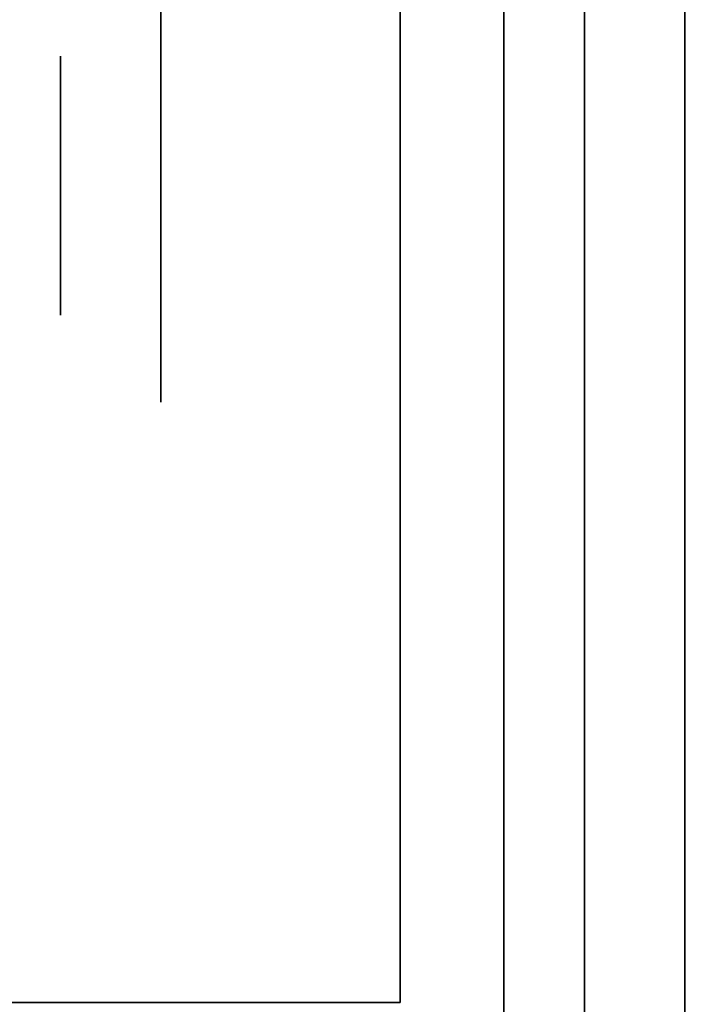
# Model space of a CAD drawing. Extents: x -1299 to -1246.9, y 2743.7 to 2747.9.
# Tile 383 of 1056: x -1285.0332 to -1284.9913, y 2744.8428 to 2744.9037. Entities that reach past the tile are written whole.
import ezdxf

# ---------------------------------------------------------------- set-up
doc = ezdxf.new("R2010")
doc.units = 0
doc.header["$LTSCALE"] = 150
doc.header["$MEASUREMENT"] = 0
doc.layers.add('3DFACE_BOLT', color=7, linetype='CONTINUOUS')
doc.layers.add('3DFACE_SHAPE', color=7, linetype='CONTINUOUS')

msp = doc.modelspace()

# ---------------------------------------------------------------- linework, layer by layer
at = {"layer": '3DFACE_BOLT', "color": 1}
for points, invisible_edges in [([(-1285.009719, 2744.906824, 0.138), (-1285.009719, 2744.900136, 0.126417), (-1285.024519, 2744.906824, 0.138)], 14), ([(-1285.024519, 2744.906824, 0.138), (-1285.009719, 2744.900136, 0.126417), (-1285.024519, 2744.900136, 0.126417)], 3), ([(-1285.009719, 2744.900136, 0.149583), (-1285.009719, 2744.906824, 0.138), (-1285.024519, 2744.900136, 0.149583)], 14), ([(-1285.024519, 2744.900136, 0.149583), (-1285.009719, 2744.906824, 0.138), (-1285.024519, 2744.906824, 0.138)], 3), ([(-1285.024519, 2744.906824, 0.138), (-1285.024519, 2744.900136, 0.126417), (-1285.024519, 2744.900136, 0.149583)], 2), ([(-1285.009719, 2744.906824, 0.068), (-1285.009719, 2744.900136, 0.056417), (-1285.024519, 2744.906824, 0.068)], 14), ([(-1285.024519, 2744.906824, 0.068), (-1285.009719, 2744.900136, 0.056417), (-1285.024519, 2744.900136, 0.056417)], 3), ([(-1285.009719, 2744.900136, 0.079583), (-1285.009719, 2744.906824, 0.068), (-1285.024519, 2744.900136, 0.079583)], 14), ([(-1285.024519, 2744.900136, 0.079583), (-1285.009719, 2744.906824, 0.068), (-1285.024519, 2744.906824, 0.068)], 3), ([(-1285.024519, 2744.906824, 0.068), (-1285.024519, 2744.900136, 0.056417), (-1285.024519, 2744.900136, 0.079583)], 2), ([(-1285.009719, 2744.906824, 0.138), (-1285.009719, 2744.900136, 0.149583), (-1285.009719, 2744.900136, 0.126417)], 2), ([(-1285.009719, 2744.906824, 0.068), (-1285.009719, 2744.900136, 0.079583), (-1285.009719, 2744.900136, 0.056417)], 2), ([(-1284.980719, 2744.901449, 0.138), (-1284.980719, 2744.901057, 0.135528), (-1285.030719, 2744.901449, 0.138)], 14), ([(-1285.030719, 2744.901449, 0.138), (-1284.980719, 2744.901057, 0.135528), (-1285.030719, 2744.901057, 0.135528)], 3), ([(-1284.980719, 2744.901057, 0.140472), (-1284.980719, 2744.901449, 0.138), (-1285.030719, 2744.901057, 0.140472)], 14), ([(-1285.030719, 2744.901057, 0.140472), (-1284.980719, 2744.901449, 0.138), (-1285.030719, 2744.901449, 0.138)], 3), ([(-1285.030719, 2744.901449, 0.138), (-1285.030719, 2744.901057, 0.135528), (-1285.030719, 2744.901057, 0.140472)], 2), ([(-1284.980719, 2744.901449, 0.068), (-1284.980719, 2744.901057, 0.065528), (-1285.030719, 2744.901449, 0.068)], 14), ([(-1285.030719, 2744.901449, 0.068), (-1284.980719, 2744.901057, 0.065528), (-1285.030719, 2744.901057, 0.065528)], 3), ([(-1284.980719, 2744.901057, 0.070472), (-1284.980719, 2744.901449, 0.068), (-1285.030719, 2744.901057, 0.070472)], 14), ([(-1285.030719, 2744.901057, 0.070472), (-1284.980719, 2744.901449, 0.068), (-1285.030719, 2744.901449, 0.068)], 3), ([(-1285.030719, 2744.901449, 0.068), (-1285.030719, 2744.901057, 0.065528), (-1285.030719, 2744.901057, 0.070472)], 2), ([(-1284.980719, 2744.901057, 0.135528), (-1284.980719, 2744.899921, 0.133298), (-1285.030719, 2744.901057, 0.135528)], 14), ([(-1285.030719, 2744.901057, 0.135528), (-1284.980719, 2744.899921, 0.133298), (-1285.030719, 2744.899921, 0.133298)], 3), ([(-1284.980719, 2744.899921, 0.142702), (-1284.980719, 2744.901057, 0.140472), (-1285.030719, 2744.899921, 0.142702)], 14), ([(-1285.030719, 2744.899921, 0.142702), (-1284.980719, 2744.901057, 0.140472), (-1285.030719, 2744.901057, 0.140472)], 3), ([(-1285.030719, 2744.901057, 0.135528), (-1285.030719, 2744.899921, 0.133298), (-1285.030719, 2744.901057, 0.140472)], 14), ([(-1285.030719, 2744.901057, 0.140472), (-1285.030719, 2744.899921, 0.133298), (-1285.030719, 2744.899921, 0.142702)], 3), ([(-1284.980719, 2744.901057, 0.065528), (-1284.980719, 2744.899921, 0.063298), (-1285.030719, 2744.901057, 0.065528)], 14), ([(-1285.030719, 2744.901057, 0.065528), (-1284.980719, 2744.899921, 0.063298), (-1285.030719, 2744.899921, 0.063298)], 3), ([(-1284.980719, 2744.899921, 0.072702), (-1284.980719, 2744.901057, 0.070472), (-1285.030719, 2744.899921, 0.072702)], 14), ([(-1285.030719, 2744.899921, 0.072702), (-1284.980719, 2744.901057, 0.070472), (-1285.030719, 2744.901057, 0.070472)], 3), ([(-1285.030719, 2744.901057, 0.065528), (-1285.030719, 2744.899921, 0.063298), (-1285.030719, 2744.901057, 0.070472)], 14), ([(-1285.030719, 2744.901057, 0.070472), (-1285.030719, 2744.899921, 0.063298), (-1285.030719, 2744.899921, 0.072702)], 3), ([(-1284.980719, 2744.899921, 0.133298), (-1284.980719, 2744.898151, 0.131528), (-1285.030719, 2744.899921, 0.133298)], 14), ([(-1285.030719, 2744.899921, 0.133298), (-1284.980719, 2744.898151, 0.131528), (-1285.030719, 2744.898151, 0.131528)], 3), ([(-1284.980719, 2744.898151, 0.144472), (-1284.980719, 2744.899921, 0.142702), (-1285.030719, 2744.898151, 0.144472)], 14), ([(-1285.030719, 2744.898151, 0.144472), (-1284.980719, 2744.899921, 0.142702), (-1285.030719, 2744.899921, 0.142702)], 3), ([(-1285.030719, 2744.899921, 0.133298), (-1285.030719, 2744.898151, 0.131528), (-1285.030719, 2744.899921, 0.142702)], 14), ([(-1285.030719, 2744.899921, 0.142702), (-1285.030719, 2744.898151, 0.131528), (-1285.030719, 2744.898151, 0.144472)], 3), ([(-1284.980719, 2744.899921, 0.063298), (-1284.980719, 2744.898151, 0.061528), (-1285.030719, 2744.899921, 0.063298)], 14), ([(-1285.030719, 2744.899921, 0.063298), (-1284.980719, 2744.898151, 0.061528), (-1285.030719, 2744.898151, 0.061528)], 3), ([(-1284.980719, 2744.898151, 0.074472), (-1284.980719, 2744.899921, 0.072702), (-1285.030719, 2744.898151, 0.074472)], 14), ([(-1285.030719, 2744.898151, 0.074472), (-1284.980719, 2744.899921, 0.072702), (-1285.030719, 2744.899921, 0.072702)], 3), ([(-1285.030719, 2744.899921, 0.063298), (-1285.030719, 2744.898151, 0.061528), (-1285.030719, 2744.899921, 0.072702)], 14), ([(-1285.030719, 2744.899921, 0.072702), (-1285.030719, 2744.898151, 0.061528), (-1285.030719, 2744.898151, 0.074472)], 3), ([(-1285.009719, 2744.900136, 0.126417), (-1285.009719, 2744.886761, 0.126417), (-1285.024519, 2744.900136, 0.126417)], 14), ([(-1285.024519, 2744.900136, 0.126417), (-1285.009719, 2744.886761, 0.126417), (-1285.024519, 2744.886761, 0.126417)], 3), ([(-1285.009719, 2744.886761, 0.149583), (-1285.009719, 2744.900136, 0.149583), (-1285.024519, 2744.886761, 0.149583)], 14), ([(-1285.024519, 2744.886761, 0.149583), (-1285.009719, 2744.900136, 0.149583), (-1285.024519, 2744.900136, 0.149583)], 3), ([(-1285.024519, 2744.900136, 0.126417), (-1285.024519, 2744.886761, 0.126417), (-1285.024519, 2744.900136, 0.149583)], 14), ([(-1285.024519, 2744.900136, 0.149583), (-1285.024519, 2744.886761, 0.126417), (-1285.024519, 2744.886761, 0.149583)], 3), ([(-1285.009719, 2744.900136, 0.056417), (-1285.009719, 2744.886761, 0.056417), (-1285.024519, 2744.900136, 0.056417)], 14), ([(-1285.024519, 2744.900136, 0.056417), (-1285.009719, 2744.886761, 0.056417), (-1285.024519, 2744.886761, 0.056417)], 3), ([(-1285.009719, 2744.886761, 0.079583), (-1285.009719, 2744.900136, 0.079583), (-1285.024519, 2744.886761, 0.079583)], 14), ([(-1285.024519, 2744.886761, 0.079583), (-1285.009719, 2744.900136, 0.079583), (-1285.024519, 2744.900136, 0.079583)], 3), ([(-1285.024519, 2744.900136, 0.056417), (-1285.024519, 2744.886761, 0.056417), (-1285.024519, 2744.900136, 0.079583)], 14), ([(-1285.024519, 2744.900136, 0.079583), (-1285.024519, 2744.886761, 0.056417), (-1285.024519, 2744.886761, 0.079583)], 3), ([(-1285.009719, 2744.900136, 0.149583), (-1285.009719, 2744.886761, 0.149583), (-1285.009719, 2744.900136, 0.126417)], 14), ([(-1285.009719, 2744.900136, 0.126417), (-1285.009719, 2744.886761, 0.149583), (-1285.009719, 2744.886761, 0.126417)], 3), ([(-1285.009719, 2744.900136, 0.079583), (-1285.009719, 2744.886761, 0.079583), (-1285.009719, 2744.900136, 0.056417)], 14), ([(-1285.009719, 2744.900136, 0.056417), (-1285.009719, 2744.886761, 0.079583), (-1285.009719, 2744.886761, 0.056417)], 3), ([(-1284.980719, 2744.898151, 0.131528), (-1284.980719, 2744.895921, 0.130392), (-1285.030719, 2744.898151, 0.131528)], 14), ([(-1285.030719, 2744.898151, 0.131528), (-1284.980719, 2744.895921, 0.130392), (-1285.030719, 2744.895921, 0.130392)], 3), ([(-1284.980719, 2744.895921, 0.145608), (-1284.980719, 2744.898151, 0.144472), (-1285.030719, 2744.895921, 0.145608)], 14), ([(-1285.030719, 2744.895921, 0.145608), (-1284.980719, 2744.898151, 0.144472), (-1285.030719, 2744.898151, 0.144472)], 3), ([(-1285.030719, 2744.898151, 0.131528), (-1285.030719, 2744.895921, 0.130392), (-1285.030719, 2744.898151, 0.144472)], 14), ([(-1285.030719, 2744.898151, 0.144472), (-1285.030719, 2744.895921, 0.130392), (-1285.030719, 2744.895921, 0.145608)], 3), ([(-1284.980719, 2744.898151, 0.061528), (-1284.980719, 2744.895921, 0.060392), (-1285.030719, 2744.898151, 0.061528)], 14), ([(-1285.030719, 2744.898151, 0.061528), (-1284.980719, 2744.895921, 0.060392), (-1285.030719, 2744.895921, 0.060392)], 3), ([(-1284.980719, 2744.895921, 0.075608), (-1284.980719, 2744.898151, 0.074472), (-1285.030719, 2744.895921, 0.075608)], 14), ([(-1285.030719, 2744.895921, 0.075608), (-1284.980719, 2744.898151, 0.074472), (-1285.030719, 2744.898151, 0.074472)], 3), ([(-1285.030719, 2744.898151, 0.061528), (-1285.030719, 2744.895921, 0.060392), (-1285.030719, 2744.898151, 0.074472)], 14), ([(-1285.030719, 2744.898151, 0.074472), (-1285.030719, 2744.895921, 0.060392), (-1285.030719, 2744.895921, 0.075608)], 3), ([(-1284.980719, 2744.895921, 0.130392), (-1284.980719, 2744.893449, 0.13), (-1285.030719, 2744.895921, 0.130392)], 14), ([(-1285.030719, 2744.895921, 0.130392), (-1284.980719, 2744.893449, 0.13), (-1285.030719, 2744.893449, 0.13)], 3), ([(-1284.980719, 2744.893449, 0.146), (-1284.980719, 2744.895921, 0.145608), (-1285.030719, 2744.893449, 0.146)], 14), ([(-1285.030719, 2744.893449, 0.146), (-1284.980719, 2744.895921, 0.145608), (-1285.030719, 2744.895921, 0.145608)], 3), ([(-1285.030719, 2744.895921, 0.130392), (-1285.030719, 2744.893449, 0.13), (-1285.030719, 2744.895921, 0.145608)], 14), ([(-1285.030719, 2744.895921, 0.145608), (-1285.030719, 2744.893449, 0.13), (-1285.030719, 2744.893449, 0.146)], 3), ([(-1284.980719, 2744.895921, 0.060392), (-1284.980719, 2744.893449, 0.06), (-1285.030719, 2744.895921, 0.060392)], 14), ([(-1285.030719, 2744.895921, 0.060392), (-1284.980719, 2744.893449, 0.06), (-1285.030719, 2744.893449, 0.06)], 3), ([(-1284.980719, 2744.893449, 0.076), (-1284.980719, 2744.895921, 0.075608), (-1285.030719, 2744.893449, 0.076)], 14), ([(-1285.030719, 2744.893449, 0.076), (-1284.980719, 2744.895921, 0.075608), (-1285.030719, 2744.895921, 0.075608)], 3), ([(-1285.030719, 2744.895921, 0.060392), (-1285.030719, 2744.893449, 0.06), (-1285.030719, 2744.895921, 0.075608)], 14), ([(-1285.030719, 2744.895921, 0.075608), (-1285.030719, 2744.893449, 0.06), (-1285.030719, 2744.893449, 0.076)], 3), ([(-1284.980719, 2744.893449, 0.13), (-1284.980719, 2744.890976, 0.130392), (-1285.030719, 2744.893449, 0.13)], 14), ([(-1285.030719, 2744.893449, 0.13), (-1284.980719, 2744.890976, 0.130392), (-1285.030719, 2744.890976, 0.130392)], 3), ([(-1284.980719, 2744.890976, 0.145608), (-1284.980719, 2744.893449, 0.146), (-1285.030719, 2744.890976, 0.145608)], 14), ([(-1285.030719, 2744.890976, 0.145608), (-1284.980719, 2744.893449, 0.146), (-1285.030719, 2744.893449, 0.146)], 3), ([(-1285.030719, 2744.893449, 0.13), (-1285.030719, 2744.890976, 0.130392), (-1285.030719, 2744.893449, 0.146)], 14), ([(-1285.030719, 2744.893449, 0.146), (-1285.030719, 2744.890976, 0.130392), (-1285.030719, 2744.890976, 0.145608)], 3), ([(-1284.980719, 2744.893449, 0.06), (-1284.980719, 2744.890976, 0.060392), (-1285.030719, 2744.893449, 0.06)], 14), ([(-1285.030719, 2744.893449, 0.06), (-1284.980719, 2744.890976, 0.060392), (-1285.030719, 2744.890976, 0.060392)], 3), ([(-1284.980719, 2744.890976, 0.075608), (-1284.980719, 2744.893449, 0.076), (-1285.030719, 2744.890976, 0.075608)], 14), ([(-1285.030719, 2744.890976, 0.075608), (-1284.980719, 2744.893449, 0.076), (-1285.030719, 2744.893449, 0.076)], 3), ([(-1285.030719, 2744.893449, 0.06), (-1285.030719, 2744.890976, 0.060392), (-1285.030719, 2744.893449, 0.076)], 14), ([(-1285.030719, 2744.893449, 0.076), (-1285.030719, 2744.890976, 0.060392), (-1285.030719, 2744.890976, 0.075608)], 3), ([(-1284.980719, 2744.890976, 0.130392), (-1284.980719, 2744.888746, 0.131528), (-1285.030719, 2744.890976, 0.130392)], 14), ([(-1285.030719, 2744.890976, 0.130392), (-1284.980719, 2744.888746, 0.131528), (-1285.030719, 2744.888746, 0.131528)], 3), ([(-1284.980719, 2744.888746, 0.144472), (-1284.980719, 2744.890976, 0.145608), (-1285.030719, 2744.888746, 0.144472)], 14), ([(-1285.030719, 2744.888746, 0.144472), (-1284.980719, 2744.890976, 0.145608), (-1285.030719, 2744.890976, 0.145608)], 3), ([(-1285.030719, 2744.890976, 0.130392), (-1285.030719, 2744.888746, 0.131528), (-1285.030719, 2744.890976, 0.145608)], 14), ([(-1285.030719, 2744.890976, 0.145608), (-1285.030719, 2744.888746, 0.131528), (-1285.030719, 2744.888746, 0.144472)], 3), ([(-1284.980719, 2744.890976, 0.060392), (-1284.980719, 2744.888746, 0.061528), (-1285.030719, 2744.890976, 0.060392)], 14), ([(-1285.030719, 2744.890976, 0.060392), (-1284.980719, 2744.888746, 0.061528), (-1285.030719, 2744.888746, 0.061528)], 3), ([(-1284.980719, 2744.888746, 0.074472), (-1284.980719, 2744.890976, 0.075608), (-1285.030719, 2744.888746, 0.074472)], 14), ([(-1285.030719, 2744.888746, 0.074472), (-1284.980719, 2744.890976, 0.075608), (-1285.030719, 2744.890976, 0.075608)], 3), ([(-1285.030719, 2744.890976, 0.060392), (-1285.030719, 2744.888746, 0.061528), (-1285.030719, 2744.890976, 0.075608)], 14), ([(-1285.030719, 2744.890976, 0.075608), (-1285.030719, 2744.888746, 0.061528), (-1285.030719, 2744.888746, 0.074472)], 3), ([(-1284.980719, 2744.888746, 0.131528), (-1284.980719, 2744.886976, 0.133298), (-1285.030719, 2744.888746, 0.131528)], 14), ([(-1285.030719, 2744.888746, 0.131528), (-1284.980719, 2744.886976, 0.133298), (-1285.030719, 2744.886976, 0.133298)], 3), ([(-1284.980719, 2744.886976, 0.142702), (-1284.980719, 2744.888746, 0.144472), (-1285.030719, 2744.886976, 0.142702)], 14), ([(-1285.030719, 2744.886976, 0.142702), (-1284.980719, 2744.888746, 0.144472), (-1285.030719, 2744.888746, 0.144472)], 3), ([(-1285.030719, 2744.888746, 0.131528), (-1285.030719, 2744.886976, 0.133298), (-1285.030719, 2744.888746, 0.144472)], 14), ([(-1285.030719, 2744.888746, 0.144472), (-1285.030719, 2744.886976, 0.133298), (-1285.030719, 2744.886976, 0.142702)], 3), ([(-1284.980719, 2744.888746, 0.061528), (-1284.980719, 2744.886976, 0.063298), (-1285.030719, 2744.888746, 0.061528)], 14), ([(-1285.030719, 2744.888746, 0.061528), (-1284.980719, 2744.886976, 0.063298), (-1285.030719, 2744.886976, 0.063298)], 3), ([(-1284.980719, 2744.886976, 0.072702), (-1284.980719, 2744.888746, 0.074472), (-1285.030719, 2744.886976, 0.072702)], 14), ([(-1285.030719, 2744.886976, 0.072702), (-1284.980719, 2744.888746, 0.074472), (-1285.030719, 2744.888746, 0.074472)], 3), ([(-1285.030719, 2744.888746, 0.061528), (-1285.030719, 2744.886976, 0.063298), (-1285.030719, 2744.888746, 0.074472)], 14), ([(-1285.030719, 2744.888746, 0.074472), (-1285.030719, 2744.886976, 0.063298), (-1285.030719, 2744.886976, 0.072702)], 3), ([(-1284.980719, 2744.886976, 0.133298), (-1284.980719, 2744.88584, 0.135528), (-1285.030719, 2744.886976, 0.133298)], 14), ([(-1285.030719, 2744.886976, 0.133298), (-1284.980719, 2744.88584, 0.135528), (-1285.030719, 2744.88584, 0.135528)], 3), ([(-1284.980719, 2744.88584, 0.140472), (-1284.980719, 2744.886976, 0.142702), (-1285.030719, 2744.88584, 0.140472)], 14), ([(-1285.030719, 2744.88584, 0.140472), (-1284.980719, 2744.886976, 0.142702), (-1285.030719, 2744.886976, 0.142702)], 3), ([(-1285.030719, 2744.886976, 0.133298), (-1285.030719, 2744.88584, 0.135528), (-1285.030719, 2744.886976, 0.142702)], 14), ([(-1285.030719, 2744.886976, 0.142702), (-1285.030719, 2744.88584, 0.135528), (-1285.030719, 2744.88584, 0.140472)], 3), ([(-1284.980719, 2744.886976, 0.063298), (-1284.980719, 2744.88584, 0.065528), (-1285.030719, 2744.886976, 0.063298)], 14), ([(-1285.030719, 2744.886976, 0.063298), (-1284.980719, 2744.88584, 0.065528), (-1285.030719, 2744.88584, 0.065528)], 3), ([(-1284.980719, 2744.88584, 0.070472), (-1284.980719, 2744.886976, 0.072702), (-1285.030719, 2744.88584, 0.070472)], 14), ([(-1285.030719, 2744.88584, 0.070472), (-1284.980719, 2744.886976, 0.072702), (-1285.030719, 2744.886976, 0.072702)], 3), ([(-1285.030719, 2744.886976, 0.063298), (-1285.030719, 2744.88584, 0.065528), (-1285.030719, 2744.886976, 0.072702)], 14), ([(-1285.030719, 2744.886976, 0.072702), (-1285.030719, 2744.88584, 0.065528), (-1285.030719, 2744.88584, 0.070472)], 3), ([(-1285.009719, 2744.886761, 0.126417), (-1285.009719, 2744.880074, 0.138), (-1285.024519, 2744.886761, 0.126417)], 14), ([(-1285.024519, 2744.886761, 0.126417), (-1285.009719, 2744.880074, 0.138), (-1285.024519, 2744.880074, 0.138)], 3), ([(-1285.009719, 2744.880074, 0.138), (-1285.009719, 2744.886761, 0.149583), (-1285.024519, 2744.880074, 0.138)], 14), ([(-1285.024519, 2744.880074, 0.138), (-1285.009719, 2744.886761, 0.149583), (-1285.024519, 2744.886761, 0.149583)], 3), ([(-1285.024519, 2744.886761, 0.126417), (-1285.024519, 2744.880074, 0.138), (-1285.024519, 2744.886761, 0.149583)], 12), ([(-1285.009719, 2744.886761, 0.056417), (-1285.009719, 2744.880074, 0.068), (-1285.024519, 2744.886761, 0.056417)], 14), ([(-1285.024519, 2744.886761, 0.056417), (-1285.009719, 2744.880074, 0.068), (-1285.024519, 2744.880074, 0.068)], 3), ([(-1285.009719, 2744.880074, 0.068), (-1285.009719, 2744.886761, 0.079583), (-1285.024519, 2744.880074, 0.068)], 14), ([(-1285.024519, 2744.880074, 0.068), (-1285.009719, 2744.886761, 0.079583), (-1285.024519, 2744.886761, 0.079583)], 3), ([(-1285.024519, 2744.886761, 0.056417), (-1285.024519, 2744.880074, 0.068), (-1285.024519, 2744.886761, 0.079583)], 12), ([(-1285.009719, 2744.886761, 0.149583), (-1285.009719, 2744.880074, 0.138), (-1285.009719, 2744.886761, 0.126417)], 12), ([(-1285.009719, 2744.886761, 0.079583), (-1285.009719, 2744.880074, 0.068), (-1285.009719, 2744.886761, 0.056417)], 12), ([(-1284.980719, 2744.88584, 0.135528), (-1284.980719, 2744.885449, 0.138), (-1285.030719, 2744.88584, 0.135528)], 14), ([(-1285.030719, 2744.88584, 0.135528), (-1284.980719, 2744.885449, 0.138), (-1285.030719, 2744.885449, 0.138)], 3), ([(-1284.980719, 2744.885449, 0.138), (-1284.980719, 2744.88584, 0.140472), (-1285.030719, 2744.885449, 0.138)], 14), ([(-1285.030719, 2744.885449, 0.138), (-1284.980719, 2744.88584, 0.140472), (-1285.030719, 2744.88584, 0.140472)], 3), ([(-1285.030719, 2744.88584, 0.135528), (-1285.030719, 2744.885449, 0.138), (-1285.030719, 2744.88584, 0.140472)], 12), ([(-1284.980719, 2744.88584, 0.065528), (-1284.980719, 2744.885449, 0.068), (-1285.030719, 2744.88584, 0.065528)], 14), ([(-1285.030719, 2744.88584, 0.065528), (-1284.980719, 2744.885449, 0.068), (-1285.030719, 2744.885449, 0.068)], 3), ([(-1284.980719, 2744.885449, 0.068), (-1284.980719, 2744.88584, 0.070472), (-1285.030719, 2744.885449, 0.068)], 14), ([(-1285.030719, 2744.885449, 0.068), (-1284.980719, 2744.88584, 0.070472), (-1285.030719, 2744.88584, 0.070472)], 3), ([(-1285.030719, 2744.88584, 0.065528), (-1285.030719, 2744.885449, 0.068), (-1285.030719, 2744.88584, 0.070472)], 12)]:
    msp.add_3dface(points, dxfattribs=dict(at, invisible_edges=invisible_edges))
at = {"layer": '3DFACE_SHAPE', "color": 13}
for points, invisible_edges in [([(-1284.998319, 2744.893449, 0.0595), (-1284.998319, 2744.928449, -2.8), (-1284.998319, 2744.779459, 0.06199)], 15), ([(-1284.998319, 2744.779459, 0.06199), (-1284.998319, 2744.928449, -2.8), (-1284.998319, 2744.773449, 0.0595)], 3), ([(-1284.998319, 2744.928449, -2.8), (-1284.998319, 2744.738449, -2.8), (-1284.998319, 2744.773449, 0.0595)], 14), ([(-1284.998319, 2744.893449, 0.0595), (-1284.998319, 2744.899459, 0.06199), (-1284.998319, 2744.928449, -2.8)], 14), ([(-1284.998319, 2744.899459, 0.06199), (-1284.998319, 2744.901949, 0.068), (-1284.998319, 2744.928449, -2.8)], 14), ([(-1284.998319, 2744.928449, -2.8), (-1284.998319, 2744.901949, 0.068), (-1284.998319, 2744.928449, 0.206)], 3), ([(-1284.998319, 2744.901949, 0.138), (-1284.998319, 2744.928449, 0.206), (-1284.998319, 2744.901949, 0.068)], 15), ([(-1284.998319, 2744.901949, 0.138), (-1284.998319, 2744.899459, 0.14401), (-1284.998319, 2744.928449, 0.206)], 14), ([(-1284.998319, 2744.928449, 0.206), (-1284.998319, 2744.899459, 0.14401), (-1284.998319, 2744.893449, 0.206)], 3), ([(-1284.998319, 2744.928449, 0.206), (-1284.998319, 2744.893449, 0.206), (-1284.992119, 2744.928449, 0.206)], 14), ([(-1284.998319, 2744.893449, 0.206), (-1284.998319, 2744.773449, 0.206), (-1284.992119, 2744.928449, 0.206)], 14), ([(-1284.992119, 2744.928449, 0.206), (-1284.998319, 2744.773449, 0.206), (-1284.992119, 2744.738449, 0.206)], 3), ([(-1284.998319, 2744.738449, -2.8), (-1284.998319, 2744.928449, -2.8), (-1284.992119, 2744.738449, -2.8)], 14), ([(-1284.998319, 2744.928449, -2.8), (-1284.992119, 2744.928449, -2.8), (-1284.992119, 2744.738449, -2.8)], 13), ([(-1284.992119, 2744.738449, 0.206), (-1284.992119, 2744.893449, 0.1465), (-1284.992119, 2744.928449, 0.206)], 3), ([(-1284.992119, 2744.893449, 0.1465), (-1284.992119, 2744.899459, 0.14401), (-1284.992119, 2744.928449, 0.206)], 14), ([(-1284.992119, 2744.928449, 0.206), (-1284.992119, 2744.899459, 0.14401), (-1284.992119, 2744.928449, 0.138)], 3), ([(-1284.992119, 2744.899459, 0.14401), (-1284.992119, 2744.901949, 0.138), (-1284.992119, 2744.928449, 0.138)], 14), ([(-1284.992119, 2744.899459, 0.13199), (-1284.992119, 2744.928449, 0.138), (-1284.992119, 2744.901949, 0.138)], 3), ([(-1284.992119, 2744.901949, 0.068), (-1284.992119, 2744.928449, 0.138), (-1284.992119, 2744.899459, 0.13199)], 15), ([(-1284.992119, 2744.928449, 0.138), (-1284.992119, 2744.901949, 0.068), (-1284.992119, 2744.928449, 0.068)], 3), ([(-1284.992119, 2744.901949, 0.068), (-1284.992119, 2744.899459, 0.06199), (-1284.992119, 2744.928449, 0.068)], 14), ([(-1284.992119, 2744.928449, 0.068), (-1284.992119, 2744.899459, 0.06199), (-1284.992119, 2744.893449, 0.0595)], 13), ([(-1284.992119, 2744.893449, 0.0595), (-1284.992119, 2744.928449, -2.8), (-1284.992119, 2744.928449, 0.068)], 13), ([(-1284.992119, 2744.773449, 0.0595), (-1284.992119, 2744.928449, -2.8), (-1284.992119, 2744.893449, 0.0595)], 15), ([(-1284.992119, 2744.928449, -2.8), (-1284.992119, 2744.773449, 0.0595), (-1284.992119, 2744.767438, 0.06199)], 13), ([(-1284.992119, 2744.767438, 0.06199), (-1284.992119, 2744.738449, -2.8), (-1284.992119, 2744.928449, -2.8)], 13), ([(-1285.009719, 2744.893449, 0.033), (-1285.009719, 2744.899459, 0.06199), (-1285.009719, 2744.925549, 0.033)], 15), ([(-1285.009719, 2744.899459, 0.06199), (-1285.009719, 2744.901949, 0.068), (-1285.009719, 2744.925549, 0.033)], 14), ([(-1285.009719, 2744.925549, 0.033), (-1285.009719, 2744.901949, 0.068), (-1285.009719, 2744.899459, 0.07401)], 13), ([(-1285.009719, 2744.899459, 0.07401), (-1285.009719, 2744.901949, 0.138), (-1285.009719, 2744.925549, 0.033)], 15), ([(-1285.009719, 2744.901949, 0.138), (-1285.009719, 2744.925549, 0.173), (-1285.009719, 2744.925549, 0.033)], 13), ([(-1285.009719, 2744.901949, 0.138), (-1285.009719, 2744.899459, 0.14401), (-1285.009719, 2744.925549, 0.173)], 14), ([(-1285.009719, 2744.899459, 0.14401), (-1285.009719, 2744.893449, 0.1465), (-1285.009719, 2744.925549, 0.173)], 14), ([(-1285.009719, 2744.925549, 0.173), (-1285.009719, 2744.893449, 0.1465), (-1285.009719, 2744.887438, 0.14401)], 13), ([(-1285.009719, 2744.925549, 0.173), (-1285.009719, 2744.887438, 0.14401), (-1285.009719, 2744.842949, 0.173)], 3), ([(-1285.003319, 2744.836549, 0.033), (-1285.009719, 2744.893449, 0.033), (-1285.003319, 2744.925549, 0.033)], 3), ([(-1285.009719, 2744.893449, 0.033), (-1285.009719, 2744.925549, 0.033), (-1285.003319, 2744.925549, 0.033)], 12), ([(-1285.009719, 2744.925549, 0.173), (-1285.009719, 2744.842949, 0.173), (-1285.003319, 2744.925549, 0.173)], 2), ([(-1285.003319, 2744.925549, 0.173), (-1285.009719, 2744.842949, 0.173), (-1285.003319, 2744.836549, 0.173)], 3), ([(-1285.003319, 2744.901949, 0.068), (-1285.003319, 2744.899459, 0.06199), (-1285.003319, 2744.925549, 0.068)], 14), ([(-1285.003319, 2744.899459, 0.06199), (-1285.003319, 2744.893449, 0.0595), (-1285.003319, 2744.925549, 0.068)], 14), ([(-1285.003319, 2744.925549, 0.068), (-1285.003319, 2744.893449, 0.0595), (-1285.003319, 2744.925549, 0.033)], 15), ([(-1285.003319, 2744.893449, 0.0595), (-1285.003319, 2744.887438, 0.06199), (-1285.003319, 2744.925549, 0.033)], 14), ([(-1285.003319, 2744.925549, 0.033), (-1285.003319, 2744.887438, 0.06199), (-1285.003319, 2744.836549, 0.033)], 3), ([(-1285.003319, 2744.836549, 0.173), (-1285.003319, 2744.899459, 0.14401), (-1285.003319, 2744.925549, 0.173)], 3), ([(-1285.003319, 2744.899459, 0.14401), (-1285.003319, 2744.925549, 0.138), (-1285.003319, 2744.925549, 0.173)], 13), ([(-1285.003319, 2744.899459, 0.14401), (-1285.003319, 2744.901949, 0.138), (-1285.003319, 2744.925549, 0.138)], 14), ([(-1285.003319, 2744.901949, 0.068), (-1285.003319, 2744.925549, 0.068), (-1285.003319, 2744.899459, 0.13199)], 15), ([(-1285.003319, 2744.899459, 0.13199), (-1285.003319, 2744.925549, 0.068), (-1285.003319, 2744.901949, 0.138)], 3), ([(-1285.003319, 2744.925549, 0.068), (-1285.003319, 2744.925549, 0.138), (-1285.003319, 2744.901949, 0.138)], 14), ([(-1285.009719, 2744.899459, 0.13199), (-1285.009719, 2744.901949, 0.138), (-1285.009719, 2744.899459, 0.07401)], 14), ([(-1285.009719, 2744.899459, 0.13199), (-1285.003319, 2744.899459, 0.13199), (-1285.009719, 2744.901949, 0.138)], 3), ([(-1285.003319, 2744.899459, 0.13199), (-1285.003319, 2744.901949, 0.138), (-1285.009719, 2744.901949, 0.138)], 14), ([(-1285.009719, 2744.901949, 0.138), (-1285.003319, 2744.901949, 0.138), (-1285.009719, 2744.899459, 0.14401)], 3), ([(-1285.003319, 2744.901949, 0.138), (-1285.003319, 2744.899459, 0.14401), (-1285.009719, 2744.899459, 0.14401)], 14), ([(-1285.009719, 2744.899459, 0.06199), (-1285.003319, 2744.899459, 0.06199), (-1285.009719, 2744.901949, 0.068)], 3), ([(-1285.003319, 2744.899459, 0.06199), (-1285.003319, 2744.901949, 0.068), (-1285.009719, 2744.901949, 0.068)], 14), ([(-1285.009719, 2744.901949, 0.068), (-1285.003319, 2744.901949, 0.068), (-1285.009719, 2744.899459, 0.07401)], 3), ([(-1285.003319, 2744.901949, 0.068), (-1285.003319, 2744.899459, 0.07401), (-1285.009719, 2744.899459, 0.07401)], 14), ([(-1285.003319, 2744.899459, 0.07401), (-1285.003319, 2744.901949, 0.068), (-1285.003319, 2744.899459, 0.13199)], 14), ([(-1284.998319, 2744.899459, 0.06199), (-1284.992119, 2744.899459, 0.06199), (-1284.998319, 2744.901949, 0.068)], 3), ([(-1284.992119, 2744.899459, 0.06199), (-1284.992119, 2744.901949, 0.068), (-1284.998319, 2744.901949, 0.068)], 14), ([(-1284.998319, 2744.901949, 0.068), (-1284.992119, 2744.901949, 0.068), (-1284.998319, 2744.899459, 0.07401)], 3), ([(-1284.992119, 2744.901949, 0.068), (-1284.992119, 2744.899459, 0.07401), (-1284.998319, 2744.899459, 0.07401)], 14), ([(-1284.998319, 2744.899459, 0.13199), (-1284.992119, 2744.899459, 0.13199), (-1284.998319, 2744.901949, 0.138)], 3), ([(-1284.992119, 2744.899459, 0.13199), (-1284.992119, 2744.901949, 0.138), (-1284.998319, 2744.901949, 0.138)], 14), ([(-1284.998319, 2744.901949, 0.138), (-1284.992119, 2744.901949, 0.138), (-1284.998319, 2744.899459, 0.14401)], 3), ([(-1284.992119, 2744.901949, 0.138), (-1284.992119, 2744.899459, 0.14401), (-1284.998319, 2744.899459, 0.14401)], 14), ([(-1284.998319, 2744.899459, 0.13199), (-1284.998319, 2744.901949, 0.138), (-1284.998319, 2744.899459, 0.07401)], 14), ([(-1284.998319, 2744.899459, 0.07401), (-1284.998319, 2744.901949, 0.138), (-1284.998319, 2744.901949, 0.068)], 3), ([(-1284.992119, 2744.899459, 0.07401), (-1284.992119, 2744.901949, 0.068), (-1284.992119, 2744.893449, 0.1295)], 14), ([(-1284.992119, 2744.893449, 0.1295), (-1284.992119, 2744.901949, 0.068), (-1284.992119, 2744.899459, 0.13199)], 3), ([(-1285.009719, 2744.893449, 0.0595), (-1285.009719, 2744.899459, 0.06199), (-1285.009719, 2744.893449, 0.033)], 14), ([(-1285.009719, 2744.893449, 0.1295), (-1285.009719, 2744.899459, 0.13199), (-1285.009719, 2744.893449, 0.0765)], 14), ([(-1285.009719, 2744.893449, 0.0765), (-1285.009719, 2744.899459, 0.13199), (-1285.009719, 2744.899459, 0.07401)], 3), ([(-1285.009719, 2744.899459, 0.14401), (-1285.003319, 2744.899459, 0.14401), (-1285.009719, 2744.893449, 0.1465)], 3), ([(-1285.003319, 2744.899459, 0.14401), (-1285.003319, 2744.893449, 0.1465), (-1285.009719, 2744.893449, 0.1465)], 14), ([(-1285.009719, 2744.893449, 0.1295), (-1285.003319, 2744.893449, 0.1295), (-1285.009719, 2744.899459, 0.13199)], 3), ([(-1285.003319, 2744.893449, 0.1295), (-1285.003319, 2744.899459, 0.13199), (-1285.009719, 2744.899459, 0.13199)], 14), ([(-1285.009719, 2744.899459, 0.07401), (-1285.003319, 2744.899459, 0.07401), (-1285.009719, 2744.893449, 0.0765)], 3), ([(-1285.003319, 2744.899459, 0.07401), (-1285.003319, 2744.893449, 0.0765), (-1285.009719, 2744.893449, 0.0765)], 14), ([(-1285.009719, 2744.893449, 0.0595), (-1285.003319, 2744.893449, 0.0595), (-1285.009719, 2744.899459, 0.06199)], 3), ([(-1285.003319, 2744.893449, 0.0595), (-1285.003319, 2744.899459, 0.06199), (-1285.009719, 2744.899459, 0.06199)], 14), ([(-1285.003319, 2744.893449, 0.1465), (-1285.003319, 2744.899459, 0.14401), (-1285.003319, 2744.836549, 0.173)], 14), ([(-1285.003319, 2744.899459, 0.13199), (-1285.003319, 2744.893449, 0.1295), (-1285.003319, 2744.899459, 0.07401)], 14), ([(-1285.003319, 2744.893449, 0.1295), (-1285.003319, 2744.893449, 0.0765), (-1285.003319, 2744.899459, 0.07401)], 13), ([(-1284.998319, 2744.899459, 0.07401), (-1284.992119, 2744.899459, 0.07401), (-1284.998319, 2744.893449, 0.0765)], 3), ([(-1284.992119, 2744.899459, 0.07401), (-1284.992119, 2744.893449, 0.0765), (-1284.998319, 2744.893449, 0.0765)], 14), ([(-1284.998319, 2744.893449, 0.0595), (-1284.992119, 2744.893449, 0.0595), (-1284.998319, 2744.899459, 0.06199)], 3), ([(-1284.992119, 2744.893449, 0.0595), (-1284.992119, 2744.899459, 0.06199), (-1284.998319, 2744.899459, 0.06199)], 14), ([(-1284.998319, 2744.893449, 0.1295), (-1284.992119, 2744.893449, 0.1295), (-1284.998319, 2744.899459, 0.13199)], 3), ([(-1284.992119, 2744.893449, 0.1295), (-1284.992119, 2744.899459, 0.13199), (-1284.998319, 2744.899459, 0.13199)], 14), ([(-1284.998319, 2744.899459, 0.14401), (-1284.992119, 2744.899459, 0.14401), (-1284.998319, 2744.893449, 0.1465)], 3), ([(-1284.992119, 2744.899459, 0.14401), (-1284.992119, 2744.893449, 0.1465), (-1284.998319, 2744.893449, 0.1465)], 14), ([(-1284.998319, 2744.899459, 0.14401), (-1284.998319, 2744.893449, 0.1465), (-1284.998319, 2744.893449, 0.206)], 14), ([(-1284.998319, 2744.899459, 0.07401), (-1284.998319, 2744.893449, 0.0765), (-1284.998319, 2744.899459, 0.13199)], 14), ([(-1284.998319, 2744.899459, 0.13199), (-1284.998319, 2744.893449, 0.0765), (-1284.998319, 2744.893449, 0.1295)], 3), ([(-1284.992119, 2744.893449, 0.0765), (-1284.992119, 2744.899459, 0.07401), (-1284.992119, 2744.893449, 0.1295)], 14), ([(-1285.009719, 2744.842949, 0.033), (-1285.009719, 2744.887438, 0.06199), (-1285.009719, 2744.893449, 0.033)], 3), ([(-1285.009719, 2744.887438, 0.06199), (-1285.009719, 2744.893449, 0.0595), (-1285.009719, 2744.893449, 0.033)], 14), ([(-1285.009719, 2744.887438, 0.13199), (-1285.009719, 2744.893449, 0.1295), (-1285.009719, 2744.887438, 0.07401)], 14), ([(-1285.009719, 2744.887438, 0.07401), (-1285.009719, 2744.893449, 0.1295), (-1285.009719, 2744.893449, 0.0765)], 3), ([(-1285.009719, 2744.893449, 0.1465), (-1285.003319, 2744.893449, 0.1465), (-1285.009719, 2744.887438, 0.14401)], 3), ([(-1285.003319, 2744.893449, 0.1465), (-1285.003319, 2744.887438, 0.14401), (-1285.009719, 2744.887438, 0.14401)], 14), ([(-1285.009719, 2744.887438, 0.13199), (-1285.003319, 2744.887438, 0.13199), (-1285.009719, 2744.893449, 0.1295)], 3), ([(-1285.003319, 2744.887438, 0.13199), (-1285.003319, 2744.893449, 0.1295), (-1285.009719, 2744.893449, 0.1295)], 14), ([(-1285.009719, 2744.893449, 0.0765), (-1285.003319, 2744.893449, 0.0765), (-1285.009719, 2744.887438, 0.07401)], 3), ([(-1285.003319, 2744.893449, 0.0765), (-1285.003319, 2744.887438, 0.07401), (-1285.009719, 2744.887438, 0.07401)], 14), ([(-1285.009719, 2744.887438, 0.06199), (-1285.003319, 2744.887438, 0.06199), (-1285.009719, 2744.893449, 0.0595)], 3), ([(-1285.003319, 2744.887438, 0.06199), (-1285.003319, 2744.893449, 0.0595), (-1285.009719, 2744.893449, 0.0595)], 14), ([(-1285.009719, 2744.842949, 0.033), (-1285.009719, 2744.893449, 0.033), (-1285.003319, 2744.836549, 0.033)], 14), ([(-1285.003319, 2744.893449, 0.1295), (-1285.003319, 2744.887438, 0.13199), (-1285.003319, 2744.893449, 0.0765)], 14), ([(-1285.003319, 2744.887438, 0.13199), (-1285.003319, 2744.884949, 0.138), (-1285.003319, 2744.893449, 0.0765)], 14), ([(-1285.003319, 2744.893449, 0.0765), (-1285.003319, 2744.884949, 0.138), (-1285.003319, 2744.887438, 0.07401)], 3), ([(-1285.003319, 2744.893449, 0.1465), (-1285.003319, 2744.836549, 0.138), (-1285.003319, 2744.887438, 0.14401)], 3), ([(-1285.003319, 2744.836549, 0.138), (-1285.003319, 2744.893449, 0.1465), (-1285.003319, 2744.836549, 0.173)], 3), ([(-1284.998319, 2744.893449, 0.0765), (-1284.992119, 2744.893449, 0.0765), (-1284.998319, 2744.887438, 0.07401)], 3), ([(-1284.992119, 2744.893449, 0.0765), (-1284.992119, 2744.887438, 0.07401), (-1284.998319, 2744.887438, 0.07401)], 14), ([(-1284.998319, 2744.887438, 0.06199), (-1284.992119, 2744.887438, 0.06199), (-1284.998319, 2744.893449, 0.0595)], 3), ([(-1284.992119, 2744.887438, 0.06199), (-1284.992119, 2744.893449, 0.0595), (-1284.998319, 2744.893449, 0.0595)], 14), ([(-1284.998319, 2744.887438, 0.13199), (-1284.992119, 2744.887438, 0.13199), (-1284.998319, 2744.893449, 0.1295)], 3), ([(-1284.992119, 2744.887438, 0.13199), (-1284.992119, 2744.893449, 0.1295), (-1284.998319, 2744.893449, 0.1295)], 14), ([(-1284.998319, 2744.893449, 0.1465), (-1284.992119, 2744.893449, 0.1465), (-1284.998319, 2744.887438, 0.14401)], 3), ([(-1284.992119, 2744.893449, 0.1465), (-1284.992119, 2744.887438, 0.14401), (-1284.998319, 2744.887438, 0.14401)], 14), ([(-1284.998319, 2744.887438, 0.14401), (-1284.998319, 2744.773449, 0.206), (-1284.998319, 2744.893449, 0.1465)], 3), ([(-1284.998319, 2744.773449, 0.206), (-1284.998319, 2744.893449, 0.206), (-1284.998319, 2744.893449, 0.1465)], 14), ([(-1284.998319, 2744.887438, 0.06199), (-1284.998319, 2744.893449, 0.0595), (-1284.998319, 2744.779459, 0.06199)], 14), ([(-1284.998319, 2744.893449, 0.0765), (-1284.998319, 2744.887438, 0.07401), (-1284.998319, 2744.893449, 0.1295)], 14), ([(-1284.998319, 2744.893449, 0.1295), (-1284.998319, 2744.887438, 0.07401), (-1284.998319, 2744.887438, 0.13199)], 3), ([(-1284.992119, 2744.887438, 0.14401), (-1284.992119, 2744.893449, 0.1465), (-1284.992119, 2744.779459, 0.14401)], 14), ([(-1284.992119, 2744.779459, 0.14401), (-1284.992119, 2744.893449, 0.1465), (-1284.992119, 2744.773449, 0.1465)], 3), ([(-1284.992119, 2744.893449, 0.1465), (-1284.992119, 2744.738449, 0.206), (-1284.992119, 2744.773449, 0.1465)], 15), ([(-1284.992119, 2744.887438, 0.06199), (-1284.992119, 2744.773449, 0.0595), (-1284.992119, 2744.893449, 0.0595)], 3), ([(-1284.992119, 2744.887438, 0.07401), (-1284.992119, 2744.893449, 0.0765), (-1284.992119, 2744.779459, 0.07401)], 14), ([(-1284.992119, 2744.779459, 0.07401), (-1284.992119, 2744.893449, 0.0765), (-1284.992119, 2744.893449, 0.1295)], 15), ([(-1284.992119, 2744.779459, 0.07401), (-1284.992119, 2744.893449, 0.1295), (-1284.992119, 2744.773449, 0.0765)], 3), ([(-1284.992119, 2744.893449, 0.1295), (-1284.992119, 2744.887438, 0.13199), (-1284.992119, 2744.773449, 0.0765)], 14), ([(-1285.009719, 2744.887438, 0.14401), (-1285.009719, 2744.884949, 0.138), (-1285.009719, 2744.842949, 0.173)], 14), ([(-1285.009719, 2744.842949, 0.173), (-1285.009719, 2744.884949, 0.138), (-1285.009719, 2744.887438, 0.13199)], 13), ([(-1285.009719, 2744.887438, 0.07401), (-1285.009719, 2744.884949, 0.068), (-1285.009719, 2744.887438, 0.13199)], 14), ([(-1285.009719, 2744.887438, 0.13199), (-1285.009719, 2744.884949, 0.068), (-1285.009719, 2744.842949, 0.173)], 15), ([(-1285.009719, 2744.884949, 0.068), (-1285.009719, 2744.887438, 0.06199), (-1285.009719, 2744.842949, 0.033)], 14), ([(-1285.009719, 2744.887438, 0.14401), (-1285.003319, 2744.887438, 0.14401), (-1285.009719, 2744.884949, 0.138)], 3), ([(-1285.003319, 2744.887438, 0.14401), (-1285.003319, 2744.884949, 0.138), (-1285.009719, 2744.884949, 0.138)], 14), ([(-1285.009719, 2744.884949, 0.138), (-1285.003319, 2744.884949, 0.138), (-1285.009719, 2744.887438, 0.13199)], 3), ([(-1285.003319, 2744.884949, 0.138), (-1285.003319, 2744.887438, 0.13199), (-1285.009719, 2744.887438, 0.13199)], 14), ([(-1285.009719, 2744.887438, 0.07401), (-1285.003319, 2744.887438, 0.07401), (-1285.009719, 2744.884949, 0.068)], 3), ([(-1285.003319, 2744.887438, 0.07401), (-1285.003319, 2744.884949, 0.068), (-1285.009719, 2744.884949, 0.068)], 14), ([(-1285.009719, 2744.884949, 0.068), (-1285.003319, 2744.884949, 0.068), (-1285.009719, 2744.887438, 0.06199)], 3), ([(-1285.003319, 2744.884949, 0.068), (-1285.003319, 2744.887438, 0.06199), (-1285.009719, 2744.887438, 0.06199)], 14), ([(-1285.003319, 2744.887438, 0.06199), (-1285.003319, 2744.836549, 0.068), (-1285.003319, 2744.836549, 0.033)], 13), ([(-1285.003319, 2744.887438, 0.06199), (-1285.003319, 2744.884949, 0.068), (-1285.003319, 2744.836549, 0.068)], 14), ([(-1285.003319, 2744.884949, 0.068), (-1285.003319, 2744.887438, 0.07401), (-1285.003319, 2744.836549, 0.068)], 14), ([(-1285.003319, 2744.884949, 0.138), (-1285.003319, 2744.836549, 0.068), (-1285.003319, 2744.887438, 0.07401)], 15), ([(-1285.003319, 2744.887438, 0.14401), (-1285.003319, 2744.836549, 0.138), (-1285.003319, 2744.884949, 0.138)], 3), ([(-1284.998319, 2744.884949, 0.068), (-1284.992119, 2744.884949, 0.068), (-1284.998319, 2744.887438, 0.06199)], 3), ([(-1284.992119, 2744.884949, 0.068), (-1284.992119, 2744.887438, 0.06199), (-1284.998319, 2744.887438, 0.06199)], 14), ([(-1284.998319, 2744.887438, 0.07401), (-1284.992119, 2744.887438, 0.07401), (-1284.998319, 2744.884949, 0.068)], 3), ([(-1284.992119, 2744.887438, 0.07401), (-1284.992119, 2744.884949, 0.068), (-1284.998319, 2744.884949, 0.068)], 14), ([(-1284.998319, 2744.887438, 0.14401), (-1284.992119, 2744.887438, 0.14401), (-1284.998319, 2744.884949, 0.138)], 3), ([(-1284.992119, 2744.887438, 0.14401), (-1284.992119, 2744.884949, 0.138), (-1284.998319, 2744.884949, 0.138)], 14), ([(-1284.998319, 2744.884949, 0.138), (-1284.992119, 2744.884949, 0.138), (-1284.998319, 2744.887438, 0.13199)], 3), ([(-1284.992119, 2744.884949, 0.138), (-1284.992119, 2744.887438, 0.13199), (-1284.998319, 2744.887438, 0.13199)], 14), ([(-1284.998319, 2744.779459, 0.14401), (-1284.998319, 2744.773449, 0.1465), (-1284.998319, 2744.887438, 0.14401)], 14), ([(-1284.998319, 2744.773449, 0.1465), (-1284.998319, 2744.773449, 0.206), (-1284.998319, 2744.887438, 0.14401)], 15), ([(-1284.998319, 2744.887438, 0.14401), (-1284.998319, 2744.884949, 0.138), (-1284.998319, 2744.779459, 0.14401)], 14), ([(-1284.998319, 2744.779459, 0.06199), (-1284.998319, 2744.781949, 0.068), (-1284.998319, 2744.887438, 0.06199)], 14), ([(-1284.998319, 2744.781949, 0.068), (-1284.998319, 2744.884949, 0.068), (-1284.998319, 2744.887438, 0.06199)], 13), ([(-1284.998319, 2744.884949, 0.138), (-1284.998319, 2744.887438, 0.13199), (-1284.998319, 2744.781949, 0.068)], 14), ([(-1284.998319, 2744.781949, 0.068), (-1284.998319, 2744.887438, 0.13199), (-1284.998319, 2744.884949, 0.068)], 15), ([(-1284.998319, 2744.887438, 0.13199), (-1284.998319, 2744.887438, 0.07401), (-1284.998319, 2744.884949, 0.068)], 13), ([(-1284.992119, 2744.779459, 0.14401), (-1284.992119, 2744.781949, 0.138), (-1284.992119, 2744.887438, 0.14401)], 14), ([(-1284.992119, 2744.781949, 0.138), (-1284.992119, 2744.884949, 0.138), (-1284.992119, 2744.887438, 0.14401)], 13), ([(-1284.992119, 2744.779459, 0.06199), (-1284.992119, 2744.773449, 0.0595), (-1284.992119, 2744.887438, 0.06199)], 14), ([(-1284.992119, 2744.887438, 0.06199), (-1284.992119, 2744.884949, 0.068), (-1284.992119, 2744.779459, 0.06199)], 14), ([(-1284.992119, 2744.884949, 0.068), (-1284.992119, 2744.887438, 0.07401), (-1284.992119, 2744.781949, 0.068)], 14), ([(-1284.992119, 2744.781949, 0.068), (-1284.992119, 2744.887438, 0.07401), (-1284.992119, 2744.779459, 0.07401)], 3), ([(-1284.992119, 2744.773449, 0.0765), (-1284.992119, 2744.887438, 0.13199), (-1284.992119, 2744.773449, 0.1295)], 15), ([(-1284.992119, 2744.887438, 0.13199), (-1284.992119, 2744.779459, 0.13199), (-1284.992119, 2744.773449, 0.1295)], 13), ([(-1284.992119, 2744.887438, 0.13199), (-1284.992119, 2744.884949, 0.138), (-1284.992119, 2744.779459, 0.13199)], 14), ([(-1285.009719, 2744.884949, 0.068), (-1285.009719, 2744.842949, 0.033), (-1285.009719, 2744.842949, 0.173)], 13), ([(-1285.003319, 2744.836549, 0.138), (-1285.003319, 2744.836549, 0.068), (-1285.003319, 2744.884949, 0.138)], 14), ([(-1284.998319, 2744.884949, 0.138), (-1284.998319, 2744.781949, 0.138), (-1284.998319, 2744.779459, 0.14401)], 13), ([(-1284.998319, 2744.884949, 0.138), (-1284.998319, 2744.779459, 0.07401), (-1284.998319, 2744.781949, 0.138)], 15), ([(-1284.998319, 2744.779459, 0.07401), (-1284.998319, 2744.884949, 0.138), (-1284.998319, 2744.781949, 0.068)], 3), ([(-1284.992119, 2744.779459, 0.06199), (-1284.992119, 2744.884949, 0.068), (-1284.992119, 2744.781949, 0.068)], 3), ([(-1284.992119, 2744.884949, 0.138), (-1284.992119, 2744.781949, 0.138), (-1284.992119, 2744.779459, 0.13199)], 13), ([(-1285.057308, 2744.842949, 0.14401), (-1285.092319, 2744.842949, 0.173), (-1285.009719, 2744.842949, 0.173)], 13), ([(-1285.063319, 2744.842949, 0.033), (-1285.009719, 2744.842949, 0.033), (-1285.092319, 2744.836549, 0.033)], 14), ([(-1285.092319, 2744.836549, 0.033), (-1285.009719, 2744.842949, 0.033), (-1285.003319, 2744.836549, 0.033)], 3), ([(-1285.009719, 2744.842949, 0.173), (-1285.092319, 2744.836549, 0.173), (-1285.003319, 2744.836549, 0.173)], 13), ([(-1285.009719, 2744.842949, 0.173), (-1285.092319, 2744.842949, 0.173), (-1285.092319, 2744.836549, 0.173)], 12), ([(-1285.063319, 2744.842949, 0.033), (-1285.057308, 2744.842949, 0.06199), (-1285.009719, 2744.842949, 0.033)], 15), ([(-1285.057308, 2744.842949, 0.06199), (-1285.054819, 2744.842949, 0.068), (-1285.009719, 2744.842949, 0.033)], 14), ([(-1285.009719, 2744.842949, 0.033), (-1285.054819, 2744.842949, 0.068), (-1285.057308, 2744.842949, 0.07401)], 13), ([(-1285.057308, 2744.842949, 0.07401), (-1285.054819, 2744.842949, 0.138), (-1285.009719, 2744.842949, 0.033)], 15), ([(-1285.054819, 2744.842949, 0.138), (-1285.057308, 2744.842949, 0.14401), (-1285.009719, 2744.842949, 0.033)], 14), ([(-1285.009719, 2744.842949, 0.033), (-1285.057308, 2744.842949, 0.14401), (-1285.009719, 2744.842949, 0.173)], 3)]:
    msp.add_3dface(points, dxfattribs=dict(at, invisible_edges=invisible_edges))

doc.saveas('drawing.dxf')
